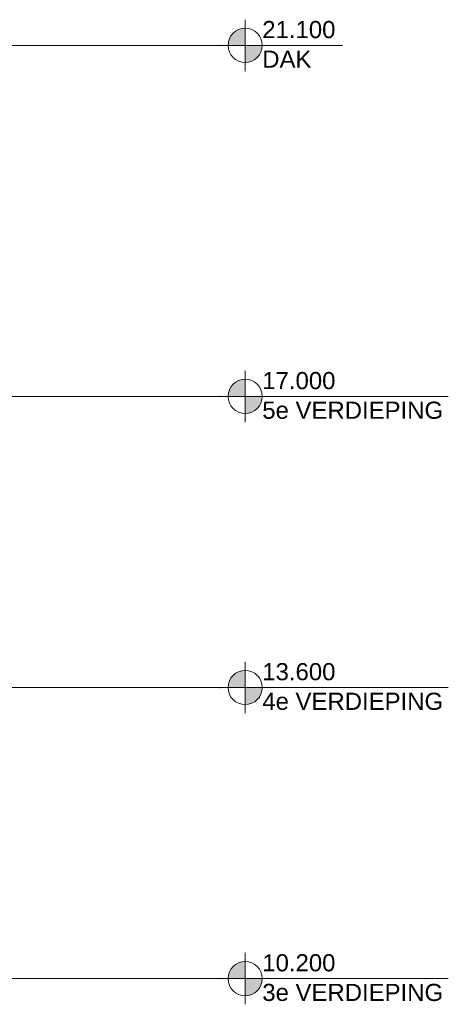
# Model space of a CAD drawing. Extents: x -156717 to 425753, y -51191 to 363295.
# Tile 501 of 502: x 326468 to 331474, y 204098 to 215598. Entities that reach past the tile are written whole.
import ezdxf

# ---------------------------------------------------------------- set-up
doc = ezdxf.new("R2010")
doc.units = 0
doc.header["$LTSCALE"] = 50
doc.linetypes.add('7 Voorgevel & doorsnede A-A$0$B0204', pattern=[1300, 1000, -100, 100, -100])
doc.layers.get('0').update_dxf_attribs({"linetype": 'CONTINUOUS'})
doc.layers.add('7 Voorgevel & doorsnede A-A$0$0 2D arcering', color=7, linetype='CONTINUOUS')
doc.styles.add('7 Voorgevel & doorsnede A-A$0$GENERATED_STYLE_1', font='ARIAL.TTF')

# ---------------------------------------------------------------- blocks, each defined once
blk = doc.blocks.new('7 Voorgevel & doorsnede A-A$0$A DOORSNEDE A-A_STORY_MARKER', base_point=(108551, 1635))
at = {"layer": '7 Voorgevel & doorsnede A-A$0$0 2D arcering', "linetype": 'Continuous', "lineweight": 0}
for points in [[(99806, 22735), (99606, 22735, -0.414214), (99806, 22935)], [(99806, 22735), (100006, 22735, -0.414214), (99806, 22535)], [(99806, 18635), (99606, 18635, -0.414214), (99806, 18835)], [(99806, 18635), (100006, 18635, -0.414214), (99806, 18435)], [(99806, 15235), (99606, 15235, -0.414214), (99806, 15435)], [(99806, 15235), (100006, 15235, -0.414214), (99806, 15035)], [(99806, 11835), (99606, 11835, -0.414214), (99806, 12035)], [(99806, 11835), (100006, 11835, -0.414214), (99806, 11635)]]:
    blk.add_hatch(color=2, dxfattribs=at).paths.add_polyline_path(points, flags=0)
at = {"color": 2, "linetype": 'Continuous', "lineweight": 0}
for p, q in [((99806, 23035), (99806, 22435)), ((99606, 22735), (99506, 22735)), ((99606, 22735), (100006, 22735)), ((100942, 22735), (100006, 22735)), ((99806, 18935), (99806, 18335)), ((99606, 18635), (99506, 18635)), ((99606, 18635), (100006, 18635)), ((102178, 18635), (100006, 18635)), ((99806, 15535), (99806, 14935)), ((99606, 15235), (99506, 15235)), ((99606, 15235), (100006, 15235)), ((102178, 15235), (100006, 15235)), ((99806, 12135), (99806, 11535)), ((99606, 11835), (99506, 11835)), ((99606, 11835), (100006, 11835)), ((102178, 11835), (100006, 11835))]:
    blk.add_line(p, q, dxfattribs=at)
at = {"color": 9, "linetype": '7 Voorgevel & doorsnede A-A$0$B0204', "lineweight": 0}
for p, q in [((68885, 22735), (99506, 22735)), ((68885, 18635), (99506, 18635)), ((68885, 15235), (99506, 15235)), ((68885, 11835), (99506, 11835))]:
    blk.add_line(p, q, dxfattribs=at)
at = {"color": 2, "linetype": 'Continuous', "lineweight": 0}
for centre in [(99806, 22735), (99806, 18635), (99806, 15235), (99806, 11835)]:
    blk.add_circle(centre, 200, dxfattribs=at)
for p in [(99506, 22735), (99506, 22735), (99506, 18635), (99506, 18635), (99506, 15235), (99506, 15235), (99506, 11835), (99506, 11835)]:
    blk.add_point(p, dxfattribs=at)
at = {"color": 2, "lineweight": 0, "char_height": 200, "attachment_point": 1, "style": '7 Voorgevel & doorsnede A-A$0$GENERATED_STYLE_1'}
for s, insert in [('{21.100}', (100006, 23020)), ('{DAK}', (100006, 22674)), ('{17.000}', (100006, 18920)), ('{5e VERDIEPING}', (100006, 18574)), ('{13.600}', (100006, 15520)), ('{4e VERDIEPING}', (100006, 15174)), ('{10.200}', (100006, 12120)), ('{3e VERDIEPING}', (100006, 11774))]:
    blk.add_mtext(s, dxfattribs=dict(at, insert=insert))

msp = doc.modelspace()

# ---------------------------------------------------------------- block references
at = {"linetype": 'Continuous', "lineweight": 0}
msp.add_blockref('7 Voorgevel & doorsnede A-A$0$A DOORSNEDE A-A_STORY_MARKER', (337846.4774, 194197.76673), dxfattribs=at)

doc.saveas('drawing.dxf')
